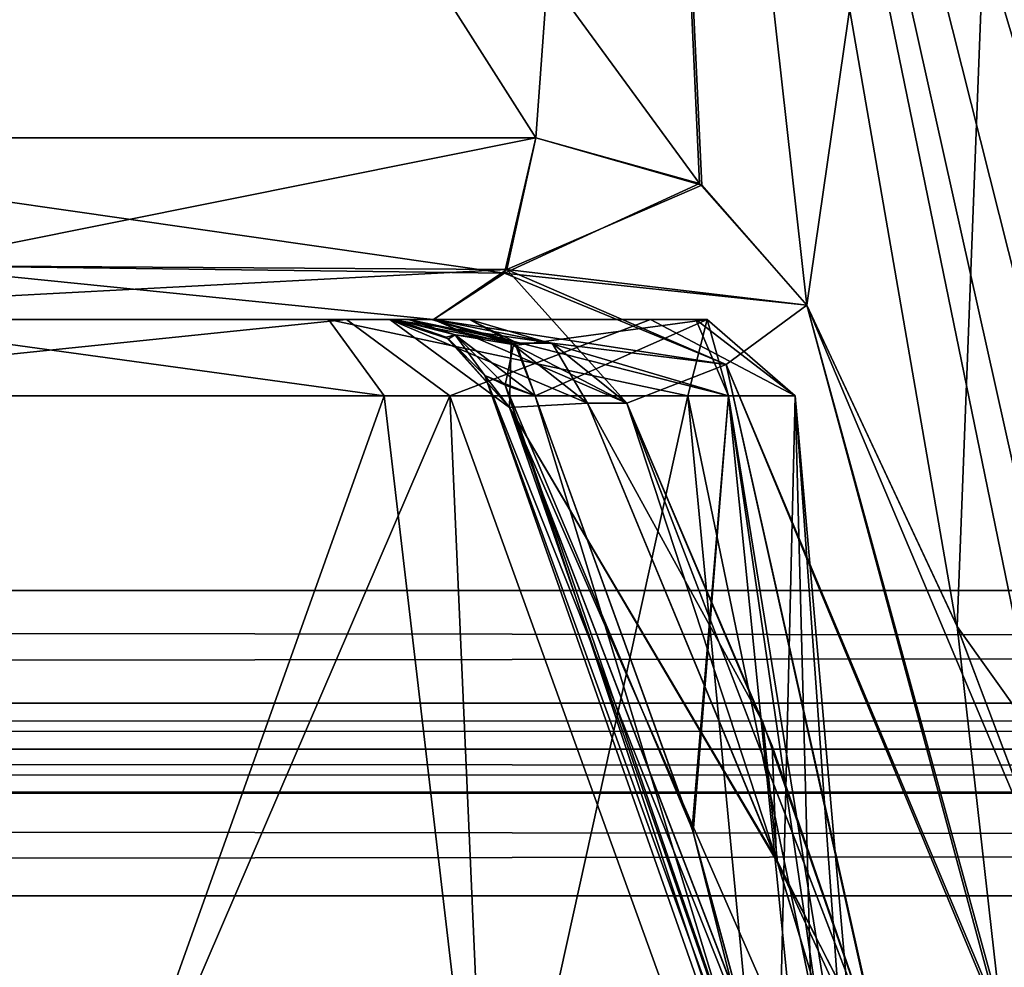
# Model space of a CAD drawing. Header units: inches. Extents: x -10 to 10, y -2.3 to 4.3.
# Tile 535 of 656: x -1.918 to -1.741, y -2.026 to -1.856. Entities that reach past the tile are written whole.
import ezdxf

# ---------------------------------------------------------------- set-up
doc = ezdxf.new("R2010")
doc.units = ezdxf.units.IN
doc.header["$LTSCALE"] = 65.185185
doc.header["$MEASUREMENT"] = 0
for name, color, linetype in [('100', 7, 'CONTINUOUS'), ('123', 7, 'CONTINUOUS'), ('12478', 7, 'CONTINUOUS'), ('12479', 7, 'CONTINUOUS'), ('12502', 7, 'CONTINUOUS'), ('12503', 7, 'CONTINUOUS'), ('28', 7, 'CONTINUOUS'), ('3832', 7, 'CONTINUOUS'), ('3914', 7, 'CONTINUOUS'), ('3915', 7, 'CONTINUOUS'), ('3918', 7, 'CONTINUOUS'), ('3919', 7, 'CONTINUOUS'), ('3920', 7, 'CONTINUOUS'), ('3921', 7, 'CONTINUOUS'), ('3922', 7, 'CONTINUOUS'), ('3923', 7, 'CONTINUOUS'), ('3924', 7, 'CONTINUOUS'), ('4267', 7, 'CONTINUOUS'), ('4273', 7, 'CONTINUOUS'), ('4274', 7, 'CONTINUOUS'), ('4275', 7, 'CONTINUOUS'), ('51', 7, 'CONTINUOUS'), ('5977', 7, 'CONTINUOUS'), ('5980', 7, 'CONTINUOUS'), ('5981', 7, 'CONTINUOUS'), ('5982', 7, 'CONTINUOUS'), ('5983', 7, 'CONTINUOUS'), ('5989', 7, 'CONTINUOUS'), ('6287', 7, 'CONTINUOUS'), ('6288', 7, 'CONTINUOUS'), ('6289', 7, 'CONTINUOUS'), ('6290', 7, 'CONTINUOUS'), ('6291', 7, 'CONTINUOUS'), ('6292', 7, 'CONTINUOUS'), ('6293', 7, 'CONTINUOUS'), ('8585', 7, 'CONTINUOUS'), ('8594', 7, 'CONTINUOUS')]:
    doc.layers.add(name, color=color, linetype=linetype)

msp = doc.modelspace()

# ---------------------------------------------------------------- linework, layer by layer
at = {"layer": '100', "linetype": 'CONTINUOUS'}
for points in [[(8.075, -1.95857, -4.05149), (8.075, -1.63343, -4.06853), (-8.075, -1.63343, -4.06853), (8.075, -1.95857, -4.05149)], [(8.075, -1.95857, -4.05149), (-8.075, -1.63343, -4.06853), (-8.075, -1.95857, -4.05149), (8.075, -1.95857, -4.05149)]]:
    msp.add_3dface(points, dxfattribs=at)
at = {"layer": '123', "linetype": 'CONTINUOUS'}
for points in [[(8.075, -1.97876, -4.04218), (8.075, -1.95857, -4.05149), (-8.075, -1.97876, -4.04218), (8.075, -1.97876, -4.04218)], [(8.075, -1.95857, -4.05149), (-8.075, -1.95857, -4.05149), (-8.075, -1.97876, -4.04218), (8.075, -1.95857, -4.05149)], [(8.075, -1.987, -4.02153), (8.075, -1.97876, -4.04218), (-8.075, -1.987, -4.02153), (8.075, -1.987, -4.02153)], [(-8.075, -1.987, -4.02153), (8.075, -1.97876, -4.04218), (-8.075, -1.97876, -4.04218), (-8.075, -1.987, -4.02153)]]:
    msp.add_3dface(points, dxfattribs=at)
at = {"layer": '12478', "linetype": 'CONTINUOUS'}
for points in [[(7.49489, -2.01331, 3.76638), (-7.49652, -2.08831, 3.77031), (-7.49489, -2.01331, 3.76638), (7.49489, -2.01331, 3.76638)], [(7.49489, -2.01331, 3.76638), (7.49652, -2.08831, 3.77031), (-7.49652, -2.08831, 3.77031), (7.49489, -2.01331, 3.76638)]]:
    msp.add_3dface(points, dxfattribs=at)
at = {"layer": '12479', "linetype": 'CONTINUOUS'}
for points in [[(-7.49488, -1.987, 3.79134), (7.49489, -1.99447, 3.77352), (-7.49489, -1.99512, 3.7729), (-7.49488, -1.987, 3.79134)], [(-7.49488, -1.987, 3.79134), (7.49488, -1.987, 3.79134), (7.49489, -1.99447, 3.77352), (-7.49488, -1.987, 3.79134)], [(7.49489, -1.99447, 3.77352), (7.49489, -2.01331, 3.76638), (-7.49489, -1.99512, 3.7729), (7.49489, -1.99447, 3.77352)], [(7.49489, -2.01331, 3.76638), (-7.49489, -2.01331, 3.76638), (-7.49489, -1.99512, 3.7729), (7.49489, -2.01331, 3.76638)]]:
    msp.add_3dface(points, dxfattribs=at)
at = {"layer": '12502', "linetype": 'CONTINUOUS'}
for points in [[(-7.49489, -2.01331, -3.76638), (-7.49652, -2.08831, -3.77031), (7.49652, -2.08831, -3.77031), (-7.49489, -2.01331, -3.76638)], [(-7.49489, -2.01331, -3.76638), (7.49652, -2.08831, -3.77031), (7.49489, -2.01331, -3.76638), (-7.49489, -2.01331, -3.76638)]]:
    msp.add_3dface(points, dxfattribs=at)
at = {"layer": '12503', "linetype": 'CONTINUOUS'}
for points in [[(7.49488, -1.987, -3.79134), (-7.49488, -1.987, -3.79134), (-7.49489, -1.99447, -3.77352), (7.49488, -1.987, -3.79134)], [(7.49488, -1.987, -3.79134), (-7.49489, -1.99447, -3.77352), (7.49489, -1.99512, -3.7729), (7.49488, -1.987, -3.79134)], [(-7.49489, -1.99447, -3.77352), (-7.49489, -2.01331, -3.76638), (7.49489, -1.99512, -3.7729), (-7.49489, -1.99447, -3.77352)], [(-7.49489, -2.01331, -3.76638), (7.49489, -2.01331, -3.76638), (7.49489, -1.99512, -3.7729), (-7.49489, -2.01331, -3.76638)]]:
    msp.add_3dface(points, dxfattribs=at)
at = {"layer": '28', "linetype": 'CONTINUOUS'}
for points in [[(8.075, -1.987, -4.02153), (-8.075, -1.987, -4.02153), (8.04453, -1.987, -3.97741), (8.075, -1.987, -4.02153)], [(8.04453, -1.987, -3.97741), (-8.075, -1.987, -4.02153), (7.97221, -1.987, -3.8272), (8.04453, -1.987, -3.97741)], [(7.97221, -1.987, -3.8272), (-8.075, -1.987, -4.02153), (7.49488, -1.987, -3.79134), (7.97221, -1.987, -3.8272)], [(7.49488, -1.987, -3.79134), (-8.075, -1.987, -4.02153), (-7.49488, -1.987, -3.79134), (7.49488, -1.987, -3.79134)], [(-8.075, -1.987, 4.02153), (8.075, -1.987, 4.02153), (-8.04453, -1.987, 3.97741), (-8.075, -1.987, 4.02153)], [(-8.04453, -1.987, 3.97741), (8.075, -1.987, 4.02153), (-7.97221, -1.987, 3.8272), (-8.04453, -1.987, 3.97741)], [(-7.97221, -1.987, 3.8272), (8.075, -1.987, 4.02153), (-7.49488, -1.987, 3.79134), (-7.97221, -1.987, 3.8272)], [(-7.49488, -1.987, 3.79134), (8.075, -1.987, 4.02153), (7.49488, -1.987, 3.79134), (-7.49488, -1.987, 3.79134)]]:
    msp.add_3dface(points, dxfattribs=at)
at = {"layer": '3832', "linetype": 'CONTINUOUS'}
for points in [[(-8.075, -1.95857, 4.05149), (-8.075, -1.63343, 4.06853), (8.075, -1.63343, 4.06853), (-8.075, -1.95857, 4.05149)], [(8.075, -1.95857, 4.05149), (-8.075, -1.95857, 4.05149), (8.075, -1.63343, 4.06853), (8.075, -1.95857, 4.05149)]]:
    msp.add_3dface(points, dxfattribs=at)
at = {"layer": '3914', "linetype": 'CONTINUOUS'}
for points in [[(-1.84073, -1.92369, -4.19851), (-1.99183, -1.92369, -4.13095), (-1.85929, -1.91, -4.20127), (-1.84073, -1.92369, -4.19851)], [(-1.85929, -1.91, -4.20127), (-1.99183, -1.92369, -4.13095), (-1.94714, -1.91, -4.15264), (-1.85929, -1.91, -4.20127)], [(-1.80474, -1.91, -4.28557), (-1.84073, -1.92369, -4.19851), (-1.85929, -1.91, -4.20127), (-1.80474, -1.91, -4.28557)], [(-1.7788, -1.92369, -4.352), (-1.84073, -1.92369, -4.19851), (-1.80474, -1.91, -4.28557), (-1.7788, -1.92369, -4.352)], [(-1.82922, -1.91394, -4.48489), (-1.79078, -1.92369, -4.42381), (-1.83722, -1.91, -4.47867), (-1.82922, -1.91394, -4.48489)], [(-1.83722, -1.91, -4.47867), (-1.79078, -1.92369, -4.42381), (-1.79661, -1.91, -4.38594), (-1.83722, -1.91, -4.47867)], [(-1.79661, -1.91, -4.38594), (-1.7788, -1.92369, -4.352), (-1.80474, -1.91, -4.28557), (-1.79661, -1.91, -4.38594)], [(-1.79078, -1.92369, -4.42381), (-1.7788, -1.92369, -4.352), (-1.79661, -1.91, -4.38594), (-1.79078, -1.92369, -4.42381)], [(-1.82543, -1.92369, -4.48784), (-1.79078, -1.92369, -4.42381), (-1.82922, -1.91394, -4.48489), (-1.82543, -1.92369, -4.48784)]]:
    msp.add_3dface(points, dxfattribs=at)
at = {"layer": '3915', "linetype": 'CONTINUOUS'}
for points in [[(-2, -2.08461, -4.11672), (-1.99183, -1.92369, -4.13095), (-1.90996, -2.08461, -4.13463), (-2, -2.08461, -4.11672)], [(-1.99183, -1.92369, -4.13095), (-1.84073, -1.92369, -4.19851), (-1.90996, -2.08461, -4.13463), (-1.99183, -1.92369, -4.13095)], [(-1.90996, -2.08461, -4.13463), (-1.84073, -1.92369, -4.19851), (-1.83363, -2.08461, -4.18563), (-1.90996, -2.08461, -4.13463)], [(-1.84073, -1.92369, -4.19851), (-1.7788, -1.92369, -4.352), (-1.78263, -2.08461, -4.26196), (-1.84073, -1.92369, -4.19851)], [(-1.83363, -2.08461, -4.18563), (-1.84073, -1.92369, -4.19851), (-1.78263, -2.08461, -4.26196), (-1.83363, -2.08461, -4.18563)], [(-1.79078, -1.92369, -4.42381), (-1.82543, -1.92369, -4.48784), (-1.79727, -2.00129, -4.4563), (-1.79078, -1.92369, -4.42381)], [(-1.77456, -2.08461, -4.41931), (-1.79078, -1.92369, -4.42381), (-1.79727, -2.00129, -4.4563), (-1.77456, -2.08461, -4.41931)], [(-1.7788, -1.92369, -4.352), (-1.79078, -1.92369, -4.42381), (-1.76472, -2.08461, -4.352), (-1.7788, -1.92369, -4.352)], [(-1.76472, -2.08461, -4.352), (-1.79078, -1.92369, -4.42381), (-1.76719, -2.08461, -4.38601), (-1.76472, -2.08461, -4.352)], [(-1.76719, -2.08461, -4.38601), (-1.79078, -1.92369, -4.42381), (-1.77456, -2.08461, -4.41931), (-1.76719, -2.08461, -4.38601)], [(-1.78263, -2.08461, -4.26196), (-1.7788, -1.92369, -4.352), (-1.76472, -2.08461, -4.352), (-1.78263, -2.08461, -4.26196)]]:
    msp.add_3dface(points, dxfattribs=at)
at = {"layer": '3918', "linetype": 'CONTINUOUS'}
for points in [[(-1.77132, -2.09388, -4.43851), (-1.77487, -2.08976, -4.42898), (-1.83444, -1.92, -4.50418), (-1.77132, -2.09388, -4.43851)], [(-1.77132, -2.09388, -4.43851), (-1.83444, -1.92, -4.50418), (-1.83003, -1.92578, -4.52211), (-1.77132, -2.09388, -4.43851)], [(-1.83444, -1.92, -4.50418), (-1.77487, -2.08976, -4.42898), (-1.83079, -1.92175, -4.49579), (-1.83444, -1.92, -4.50418)], [(-1.79727, -2.00129, -4.4563), (-1.82543, -1.92369, -4.48784), (-1.83079, -1.92175, -4.49579), (-1.79727, -2.00129, -4.4563)], [(-1.77456, -2.08461, -4.41931), (-1.79727, -2.00129, -4.4563), (-1.83079, -1.92175, -4.49579), (-1.77456, -2.08461, -4.41931)], [(-1.77487, -2.08976, -4.42898), (-1.77456, -2.08461, -4.41931), (-1.83079, -1.92175, -4.49579), (-1.77487, -2.08976, -4.42898)], [(-1.81605, -1.925, -4.53546), (-1.78198, -2.00733, -4.49741), (-1.83003, -1.92578, -4.52211), (-1.81605, -1.925, -4.53546)], [(-1.75496, -2.097, -4.45221), (-1.76438, -2.0964, -4.44662), (-1.83003, -1.92578, -4.52211), (-1.75496, -2.097, -4.45221)], [(-1.78198, -2.00733, -4.49741), (-1.75496, -2.097, -4.45221), (-1.83003, -1.92578, -4.52211), (-1.78198, -2.00733, -4.49741)], [(-1.76438, -2.0964, -4.44662), (-1.77132, -2.09388, -4.43851), (-1.83003, -1.92578, -4.52211), (-1.76438, -2.0964, -4.44662)]]:
    msp.add_3dface(points, dxfattribs=at)
at = {"layer": '3919', "linetype": 'CONTINUOUS'}
for points in [[(-1.83975, -1.91275, -4.50283), (-1.82922, -1.91394, -4.48489), (-1.84815, -1.91, -4.50071), (-1.83975, -1.91275, -4.50283)], [(-1.84815, -1.91, -4.50071), (-1.82922, -1.91394, -4.48489), (-1.84403, -1.91, -4.48955), (-1.84815, -1.91, -4.50071)], [(-1.82922, -1.91394, -4.48489), (-1.83722, -1.91, -4.47867), (-1.84403, -1.91, -4.48955), (-1.82922, -1.91394, -4.48489)], [(-1.83079, -1.92175, -4.49579), (-1.82922, -1.91394, -4.48489), (-1.83975, -1.91275, -4.50283), (-1.83079, -1.92175, -4.49579)], [(-1.83444, -1.92, -4.50418), (-1.83079, -1.92175, -4.49579), (-1.83975, -1.91275, -4.50283), (-1.83444, -1.92, -4.50418)], [(-1.82543, -1.92369, -4.48784), (-1.82922, -1.91394, -4.48489), (-1.83079, -1.92175, -4.49579), (-1.82543, -1.92369, -4.48784)]]:
    msp.add_3dface(points, dxfattribs=at)
at = {"layer": '3920', "linetype": 'CONTINUOUS'}
for points in [[(-1.85152, -1.91, -4.55), (-1.84138, -1.91313, -4.52617), (-1.85051, -1.91, -4.52356), (-1.85152, -1.91, -4.55)], [(-1.83975, -1.91275, -4.50283), (-1.84815, -1.91, -4.50071), (-1.85051, -1.91, -4.52356), (-1.83975, -1.91275, -4.50283)], [(-1.84138, -1.91313, -4.52617), (-1.83975, -1.91275, -4.50283), (-1.85051, -1.91, -4.52356), (-1.84138, -1.91313, -4.52617)], [(-1.83444, -1.92, -4.50418), (-1.83975, -1.91275, -4.50283), (-1.84138, -1.91313, -4.52617), (-1.83444, -1.92, -4.50418)]]:
    msp.add_3dface(points, dxfattribs=at)
at = {"layer": '3921', "linetype": 'CONTINUOUS'}
for points in [[(-2.16278, -1.91, -4.47867), (-1.79661, -1.91, -4.38594), (-2.20539, -1.91, -4.33351), (-2.16278, -1.91, -4.47867)], [(-1.79661, -1.91, -4.38594), (-1.80474, -1.91, -4.28557), (-2.20539, -1.91, -4.33351), (-1.79661, -1.91, -4.38594)], [(-1.80474, -1.91, -4.28557), (-1.85929, -1.91, -4.20127), (-2.20539, -1.91, -4.33351), (-1.80474, -1.91, -4.28557)], [(-1.85929, -1.91, -4.20127), (-2.13754, -1.91, -4.1983), (-2.20539, -1.91, -4.33351), (-1.85929, -1.91, -4.20127)], [(-2.16278, -1.91, -4.47867), (-2.15599, -1.91, -4.48951), (-1.83722, -1.91, -4.47867), (-2.16278, -1.91, -4.47867)], [(-2.16278, -1.91, -4.47867), (-1.83722, -1.91, -4.47867), (-1.79661, -1.91, -4.38594), (-2.16278, -1.91, -4.47867)], [(-1.84365, -1.91, -4.55292), (-1.85152, -1.91, -4.55), (-2.15633, -1.91, -4.55292), (-1.84365, -1.91, -4.55292)], [(-2.15633, -1.91, -4.55292), (-1.85152, -1.91, -4.55), (-2.14848, -1.91, -4.55001), (-2.15633, -1.91, -4.55292)], [(-2.00003, -1.91, -4.60659), (-1.84365, -1.91, -4.55292), (-2.15633, -1.91, -4.55292), (-2.00003, -1.91, -4.60659)], [(-2.15599, -1.91, -4.48951), (-2.15185, -1.91, -4.50071), (-1.84403, -1.91, -4.48955), (-2.15599, -1.91, -4.48951)], [(-1.83722, -1.91, -4.47867), (-2.15599, -1.91, -4.48951), (-1.84403, -1.91, -4.48955), (-1.83722, -1.91, -4.47867)], [(-2.15185, -1.91, -4.50071), (-1.84815, -1.91, -4.50071), (-1.84403, -1.91, -4.48955), (-2.15185, -1.91, -4.50071)], [(-1.84815, -1.91, -4.50071), (-2.15185, -1.91, -4.50071), (-2.14949, -1.91, -4.52397), (-1.84815, -1.91, -4.50071)], [(-1.85051, -1.91, -4.52356), (-1.84815, -1.91, -4.50071), (-2.14949, -1.91, -4.52397), (-1.85051, -1.91, -4.52356)], [(-1.85152, -1.91, -4.55), (-1.85051, -1.91, -4.52356), (-2.14949, -1.91, -4.52397), (-1.85152, -1.91, -4.55)], [(-2.14848, -1.91, -4.55001), (-1.85152, -1.91, -4.55), (-2.14949, -1.91, -4.52397), (-2.14848, -1.91, -4.55001)], [(-1.85929, -1.91, -4.20127), (-1.94714, -1.91, -4.15264), (-2.13754, -1.91, -4.1983), (-1.85929, -1.91, -4.20127)]]:
    msp.add_3dface(points, dxfattribs=at)
at = {"layer": '3922', "linetype": 'CONTINUOUS'}
for points in [[(-1.85152, -1.91, -4.55), (-1.84365, -1.91, -4.55292), (-1.82236, -1.91422, -4.54446), (-1.85152, -1.91, -4.55)], [(-1.82971, -1.9142, -4.54178), (-1.85152, -1.91, -4.55), (-1.82236, -1.91422, -4.54446), (-1.82971, -1.9142, -4.54178)], [(-1.81605, -1.925, -4.53546), (-1.82971, -1.9142, -4.54178), (-1.80902, -1.925, -4.53807), (-1.81605, -1.925, -4.53546)], [(-1.80902, -1.925, -4.53807), (-1.82971, -1.9142, -4.54178), (-1.82236, -1.91422, -4.54446), (-1.80902, -1.925, -4.53807)]]:
    msp.add_3dface(points, dxfattribs=at)
at = {"layer": '3923', "linetype": 'CONTINUOUS'}
for points in [[(-1.83003, -1.92578, -4.52211), (-1.84138, -1.91313, -4.52617), (-1.85152, -1.91, -4.55), (-1.83003, -1.92578, -4.52211)], [(-1.83003, -1.92578, -4.52211), (-1.85152, -1.91, -4.55), (-1.82971, -1.9142, -4.54178), (-1.83003, -1.92578, -4.52211)], [(-1.83003, -1.92578, -4.52211), (-1.83444, -1.92, -4.50418), (-1.84138, -1.91313, -4.52617), (-1.83003, -1.92578, -4.52211)], [(-1.81605, -1.925, -4.53546), (-1.83003, -1.92578, -4.52211), (-1.82971, -1.9142, -4.54178), (-1.81605, -1.925, -4.53546)]]:
    msp.add_3dface(points, dxfattribs=at)
at = {"layer": '3924', "linetype": 'CONTINUOUS'}
for points in [[(-1.78198, -2.00733, -4.49741), (-1.81605, -1.925, -4.53546), (-1.78461, -1.98214, -4.51194), (-1.78198, -2.00733, -4.49741)], [(-1.81605, -1.925, -4.53546), (-1.80902, -1.925, -4.53807), (-1.78461, -1.98214, -4.51194), (-1.81605, -1.925, -4.53546)], [(-1.76306, -2.04405, -4.48182), (-1.78198, -2.00733, -4.49741), (-1.78461, -1.98214, -4.51194), (-1.76306, -2.04405, -4.48182)], [(-1.75496, -2.097, -4.45221), (-1.78198, -2.00733, -4.49741), (-1.75204, -2.07212, -4.46862), (-1.75496, -2.097, -4.45221)], [(-1.75204, -2.07212, -4.46862), (-1.78198, -2.00733, -4.49741), (-1.76306, -2.04405, -4.48182), (-1.75204, -2.07212, -4.46862)]]:
    msp.add_3dface(points, dxfattribs=at)
at = {"layer": '4267', "linetype": 'CONTINUOUS'}
for points in [[(-2.00003, -1.87739, -4.63647), (-1.98132, -1.63239, -4.61437), (-1.8253, -1.87739, -4.57651), (-2.00003, -1.87739, -4.63647)], [(-1.98132, -1.63239, -4.61437), (-1.80751, -1.63239, -4.53127), (-1.8253, -1.87739, -4.57651), (-1.98132, -1.63239, -4.61437)], [(-1.8253, -1.87739, -4.57651), (-1.80751, -1.63239, -4.53127), (-1.79556, -1.88587, -4.55087), (-1.8253, -1.87739, -4.57651)], [(-1.80751, -1.63239, -4.53127), (-1.73696, -1.63239, -4.352), (-1.77674, -1.90739, -4.5325), (-1.80751, -1.63239, -4.53127)], [(-1.79556, -1.88587, -4.55087), (-1.80751, -1.63239, -4.53127), (-1.77674, -1.90739, -4.5325), (-1.79556, -1.88587, -4.55087)], [(-1.77674, -1.90739, -4.5325), (-1.73696, -1.63239, -4.352), (-1.74978, -1.96499, -4.50279), (-1.77674, -1.90739, -4.5325)], [(-1.74978, -1.96499, -4.50279), (-1.73696, -1.63239, -4.352), (-1.72599, -1.99838, -4.46144), (-1.74978, -1.96499, -4.50279)], [(-1.7267, -2.02619, -4.46952), (-1.74978, -1.96499, -4.50279), (-1.72599, -1.99838, -4.46144), (-1.7267, -2.02619, -4.46952)]]:
    msp.add_3dface(points, dxfattribs=at)
at = {"layer": '4273', "linetype": 'CONTINUOUS'}
for points in [[(-2.00003, -1.87739, -4.63647), (-1.8253, -1.87739, -4.57651), (-1.9395, -1.90027, -4.62201), (-2.00003, -1.87739, -4.63647)], [(-1.9395, -1.90027, -4.62201), (-1.8253, -1.87739, -4.57651), (-1.8305, -1.901, -4.56983), (-1.9395, -1.90027, -4.62201)], [(-2.00003, -1.91, -4.60659), (-1.9395, -1.90027, -4.62201), (-1.8305, -1.901, -4.56983), (-2.00003, -1.91, -4.60659)], [(-1.84365, -1.91, -4.55292), (-2.00003, -1.91, -4.60659), (-1.8305, -1.901, -4.56983), (-1.84365, -1.91, -4.55292)]]:
    msp.add_3dface(points, dxfattribs=at)
at = {"layer": '4274', "linetype": 'CONTINUOUS'}
for points in [[(-1.8253, -1.87739, -4.57651), (-1.79556, -1.88587, -4.55087), (-1.8305, -1.901, -4.56983), (-1.8253, -1.87739, -4.57651)], [(-1.79556, -1.88587, -4.55087), (-1.77674, -1.90739, -4.5325), (-1.8305, -1.901, -4.56983), (-1.79556, -1.88587, -4.55087)], [(-1.80902, -1.925, -4.53807), (-1.84365, -1.91, -4.55292), (-1.8305, -1.901, -4.56983), (-1.80902, -1.925, -4.53807)], [(-1.80902, -1.925, -4.53807), (-1.8305, -1.901, -4.56983), (-1.79118, -1.91803, -4.54125), (-1.80902, -1.925, -4.53807)], [(-1.8305, -1.901, -4.56983), (-1.77674, -1.90739, -4.5325), (-1.79118, -1.91803, -4.54125), (-1.8305, -1.901, -4.56983)], [(-1.84365, -1.91, -4.55292), (-1.80902, -1.925, -4.53807), (-1.82236, -1.91422, -4.54446), (-1.84365, -1.91, -4.55292)]]:
    msp.add_3dface(points, dxfattribs=at)
at = {"layer": '4275', "linetype": 'CONTINUOUS'}
for points in [[(-1.79118, -1.91803, -4.54125), (-1.77674, -1.90739, -4.5325), (-1.74158, -2.03748, -4.48342), (-1.79118, -1.91803, -4.54125)], [(-1.77674, -1.90739, -4.5325), (-1.74978, -1.96499, -4.50279), (-1.74158, -2.03748, -4.48342), (-1.77674, -1.90739, -4.5325)], [(-1.76306, -2.04405, -4.48182), (-1.80902, -1.925, -4.53807), (-1.79118, -1.91803, -4.54125), (-1.76306, -2.04405, -4.48182)], [(-1.76306, -2.04405, -4.48182), (-1.79118, -1.91803, -4.54125), (-1.74158, -2.03748, -4.48342), (-1.76306, -2.04405, -4.48182)], [(-1.80902, -1.925, -4.53807), (-1.76306, -2.04405, -4.48182), (-1.78461, -1.98214, -4.51194), (-1.80902, -1.925, -4.53807)], [(-1.74978, -1.96499, -4.50279), (-1.7267, -2.02619, -4.46952), (-1.74158, -2.03748, -4.48342), (-1.74978, -1.96499, -4.50279)]]:
    msp.add_3dface(points, dxfattribs=at)
at = {"layer": '51', "linetype": 'CONTINUOUS'}
for points in [[(-8.075, -1.97876, 4.04218), (-8.075, -1.95857, 4.05149), (8.075, -1.97876, 4.04218), (-8.075, -1.97876, 4.04218)], [(8.075, -1.97876, 4.04218), (-8.075, -1.95857, 4.05149), (8.075, -1.95857, 4.05149), (8.075, -1.97876, 4.04218)], [(8.075, -1.987, 4.02153), (-8.075, -1.987, 4.02153), (-8.075, -1.97876, 4.04218), (8.075, -1.987, 4.02153)], [(8.075, -1.987, 4.02153), (-8.075, -1.97876, 4.04218), (8.075, -1.97876, 4.04218), (8.075, -1.987, 4.02153)]]:
    msp.add_3dface(points, dxfattribs=at)
at = {"layer": '5977', "linetype": 'CONTINUOUS'}
for points in [[(-1.81605, -1.925, 4.53546), (-1.78218, -2.00678, 4.49767), (-1.80902, -1.925, 4.53807), (-1.81605, -1.925, 4.53546)], [(-1.80902, -1.925, 4.53807), (-1.78218, -2.00678, 4.49767), (-1.78294, -1.98639, 4.50994), (-1.80902, -1.925, 4.53807)], [(-1.78218, -2.00678, 4.49767), (-1.76273, -2.04501, 4.48135), (-1.78294, -1.98639, 4.50994), (-1.78218, -2.00678, 4.49767)], [(-1.75496, -2.097, 4.45221), (-1.76273, -2.04501, 4.48135), (-1.78218, -2.00678, 4.49767), (-1.75496, -2.097, 4.45221)]]:
    msp.add_3dface(points, dxfattribs=at)
at = {"layer": '5980', "linetype": 'CONTINUOUS'}
for points in [[(-1.77487, -2.08976, 4.42898), (-1.77132, -2.09388, 4.43851), (-1.83444, -1.92, 4.50418), (-1.77487, -2.08976, 4.42898)], [(-1.83084, -1.92173, 4.49588), (-1.77487, -2.08976, 4.42898), (-1.83444, -1.92, 4.50418), (-1.83084, -1.92173, 4.49588)], [(-1.77132, -2.09388, 4.43851), (-1.76435, -2.09641, 4.44664), (-1.83444, -1.92, 4.50418), (-1.77132, -2.09388, 4.43851)], [(-1.83444, -1.92, 4.50418), (-1.76435, -2.09641, 4.44664), (-1.83004, -1.92578, 4.52209), (-1.83444, -1.92, 4.50418)], [(-1.82543, -1.92369, 4.48784), (-1.77487, -2.08976, 4.42898), (-1.83084, -1.92173, 4.49588), (-1.82543, -1.92369, 4.48784)], [(-1.77487, -2.08976, 4.42898), (-1.82543, -1.92369, 4.48784), (-1.79708, -2.00188, 4.45605), (-1.77487, -2.08976, 4.42898)], [(-1.78218, -2.00678, 4.49767), (-1.81605, -1.925, 4.53546), (-1.83004, -1.92578, 4.52209), (-1.78218, -2.00678, 4.49767)], [(-1.75496, -2.097, 4.45221), (-1.78218, -2.00678, 4.49767), (-1.83004, -1.92578, 4.52209), (-1.75496, -2.097, 4.45221)], [(-1.76435, -2.09641, 4.44664), (-1.75496, -2.097, 4.45221), (-1.83004, -1.92578, 4.52209), (-1.76435, -2.09641, 4.44664)], [(-1.77456, -2.08461, 4.41931), (-1.77487, -2.08976, 4.42898), (-1.79708, -2.00188, 4.45605), (-1.77456, -2.08461, 4.41931)]]:
    msp.add_3dface(points, dxfattribs=at)
at = {"layer": '5981', "linetype": 'CONTINUOUS'}
for points in [[(-1.84401, -1.91, 4.48951), (-1.82871, -1.91457, 4.48529), (-1.84815, -1.91, 4.50071), (-1.84401, -1.91, 4.48951)], [(-1.84815, -1.91, 4.50071), (-1.82871, -1.91457, 4.48529), (-1.83975, -1.91275, 4.50283), (-1.84815, -1.91, 4.50071)], [(-1.83722, -1.91, 4.47867), (-1.82871, -1.91457, 4.48529), (-1.84401, -1.91, 4.48951), (-1.83722, -1.91, 4.47867)], [(-1.82543, -1.92369, 4.48784), (-1.83444, -1.92, 4.50418), (-1.83975, -1.91275, 4.50283), (-1.82543, -1.92369, 4.48784)], [(-1.82871, -1.91457, 4.48529), (-1.82543, -1.92369, 4.48784), (-1.83975, -1.91275, 4.50283), (-1.82871, -1.91457, 4.48529)], [(-1.82543, -1.92369, 4.48784), (-1.83084, -1.92173, 4.49588), (-1.83444, -1.92, 4.50418), (-1.82543, -1.92369, 4.48784)]]:
    msp.add_3dface(points, dxfattribs=at)
at = {"layer": '5982', "linetype": 'CONTINUOUS'}
for points in [[(-2.00817, -1.92369, 4.13095), (-1.85249, -1.92369, 4.18717), (-1.95218, -1.91, 4.15142), (-2.00817, -1.92369, 4.13095)], [(-1.95218, -1.91, 4.15142), (-1.85249, -1.92369, 4.18717), (-1.86246, -1.91, 4.1983), (-1.95218, -1.91, 4.15142)], [(-1.85249, -1.92369, 4.18717), (-1.79806, -1.92369, 4.26172), (-1.86246, -1.91, 4.1983), (-1.85249, -1.92369, 4.18717)], [(-1.86246, -1.91, 4.1983), (-1.79806, -1.92369, 4.26172), (-1.79461, -1.91, 4.33351), (-1.86246, -1.91, 4.1983)], [(-1.82871, -1.91457, 4.48529), (-1.83722, -1.91, 4.47867), (-1.79461, -1.91, 4.33351), (-1.82871, -1.91457, 4.48529)], [(-1.82543, -1.92369, 4.48784), (-1.82871, -1.91457, 4.48529), (-1.79461, -1.91, 4.33351), (-1.82543, -1.92369, 4.48784)], [(-1.79078, -1.92369, 4.42381), (-1.82543, -1.92369, 4.48784), (-1.79461, -1.91, 4.33351), (-1.79078, -1.92369, 4.42381)], [(-1.79806, -1.92369, 4.26172), (-1.7788, -1.92369, 4.352), (-1.79461, -1.91, 4.33351), (-1.79806, -1.92369, 4.26172)], [(-1.7788, -1.92369, 4.352), (-1.79078, -1.92369, 4.42381), (-1.79461, -1.91, 4.33351), (-1.7788, -1.92369, 4.352)]]:
    msp.add_3dface(points, dxfattribs=at)
at = {"layer": '5983', "linetype": 'CONTINUOUS'}
for points in [[(-1.85249, -1.92369, 4.18717), (-2.00817, -1.92369, 4.13095), (-1.90996, -2.08461, 4.13463), (-1.85249, -1.92369, 4.18717)], [(-1.90996, -2.08461, 4.13463), (-2.00817, -1.92369, 4.13095), (-2, -2.08461, 4.11672), (-1.90996, -2.08461, 4.13463)], [(-1.83363, -2.08461, 4.18563), (-1.85249, -1.92369, 4.18717), (-1.90996, -2.08461, 4.13463), (-1.83363, -2.08461, 4.18563)], [(-1.79806, -1.92369, 4.26172), (-1.85249, -1.92369, 4.18717), (-1.83363, -2.08461, 4.18563), (-1.79806, -1.92369, 4.26172)], [(-1.78263, -2.08461, 4.26196), (-1.79806, -1.92369, 4.26172), (-1.83363, -2.08461, 4.18563), (-1.78263, -2.08461, 4.26196)], [(-1.79708, -2.00188, 4.45605), (-1.82543, -1.92369, 4.48784), (-1.79078, -1.92369, 4.42381), (-1.79708, -2.00188, 4.45605)], [(-1.7788, -1.92369, 4.352), (-1.79806, -1.92369, 4.26172), (-1.76472, -2.08461, 4.352), (-1.7788, -1.92369, 4.352)], [(-1.76472, -2.08461, 4.352), (-1.79806, -1.92369, 4.26172), (-1.78263, -2.08461, 4.26196), (-1.76472, -2.08461, 4.352)], [(-1.77456, -2.08461, 4.41931), (-1.79708, -2.00188, 4.45605), (-1.79078, -1.92369, 4.42381), (-1.77456, -2.08461, 4.41931)], [(-1.77456, -2.08461, 4.41931), (-1.79078, -1.92369, 4.42381), (-1.7788, -1.92369, 4.352), (-1.77456, -2.08461, 4.41931)], [(-1.77456, -2.08461, 4.41931), (-1.7788, -1.92369, 4.352), (-1.76719, -2.08461, 4.38601), (-1.77456, -2.08461, 4.41931)], [(-1.76719, -2.08461, 4.38601), (-1.7788, -1.92369, 4.352), (-1.76472, -2.08461, 4.352), (-1.76719, -2.08461, 4.38601)]]:
    msp.add_3dface(points, dxfattribs=at)
at = {"layer": '5989', "linetype": 'CONTINUOUS'}
for points in [[(-1.83722, -1.91, 4.47867), (-2.16278, -1.91, 4.47867), (-2.20339, -1.91, 4.38594), (-1.83722, -1.91, 4.47867)], [(-1.83722, -1.91, 4.47867), (-2.20339, -1.91, 4.38594), (-1.79461, -1.91, 4.33351), (-1.83722, -1.91, 4.47867)], [(-2.20339, -1.91, 4.38594), (-2.19526, -1.91, 4.28557), (-1.79461, -1.91, 4.33351), (-2.20339, -1.91, 4.38594)], [(-2.19526, -1.91, 4.28557), (-2.14071, -1.91, 4.20127), (-1.79461, -1.91, 4.33351), (-2.19526, -1.91, 4.28557)], [(-1.83722, -1.91, 4.47867), (-1.84401, -1.91, 4.48951), (-2.16278, -1.91, 4.47867), (-1.83722, -1.91, 4.47867)], [(-2.16278, -1.91, 4.47867), (-1.84401, -1.91, 4.48951), (-2.15597, -1.91, 4.48955), (-2.16278, -1.91, 4.47867)], [(-2.15635, -1.91, 4.55292), (-2.14848, -1.91, 4.55), (-1.84367, -1.91, 4.55292), (-2.15635, -1.91, 4.55292)], [(-1.99997, -1.91, 4.60659), (-2.15635, -1.91, 4.55292), (-1.84367, -1.91, 4.55292), (-1.99997, -1.91, 4.60659)], [(-1.84401, -1.91, 4.48951), (-1.84815, -1.91, 4.50071), (-2.15597, -1.91, 4.48955), (-1.84401, -1.91, 4.48951)], [(-1.84815, -1.91, 4.50071), (-2.15185, -1.91, 4.50071), (-2.15597, -1.91, 4.48955), (-1.84815, -1.91, 4.50071)], [(-2.15185, -1.91, 4.50071), (-1.84815, -1.91, 4.50071), (-1.85051, -1.91, 4.52397), (-2.15185, -1.91, 4.50071)], [(-2.14949, -1.91, 4.52356), (-2.15185, -1.91, 4.50071), (-1.85051, -1.91, 4.52397), (-2.14949, -1.91, 4.52356)], [(-2.14848, -1.91, 4.55), (-2.14949, -1.91, 4.52356), (-1.85051, -1.91, 4.52397), (-2.14848, -1.91, 4.55)], [(-1.84367, -1.91, 4.55292), (-2.14848, -1.91, 4.55), (-1.85152, -1.91, 4.55001), (-1.84367, -1.91, 4.55292)], [(-1.85152, -1.91, 4.55001), (-2.14848, -1.91, 4.55), (-1.85051, -1.91, 4.52397), (-1.85152, -1.91, 4.55001)], [(-2.14071, -1.91, 4.20127), (-2.05286, -1.91, 4.15264), (-1.86246, -1.91, 4.1983), (-2.14071, -1.91, 4.20127)], [(-2.14071, -1.91, 4.20127), (-1.86246, -1.91, 4.1983), (-1.79461, -1.91, 4.33351), (-2.14071, -1.91, 4.20127)], [(-2.05286, -1.91, 4.15264), (-1.95218, -1.91, 4.15142), (-1.86246, -1.91, 4.1983), (-2.05286, -1.91, 4.15264)]]:
    msp.add_3dface(points, dxfattribs=at)
at = {"layer": '6287', "linetype": 'CONTINUOUS'}
for points in [[(-1.8253, -1.87739, 4.57651), (-1.98132, -1.63239, 4.61437), (-1.99997, -1.87739, 4.63647), (-1.8253, -1.87739, 4.57651)], [(-1.80751, -1.63239, 4.53127), (-1.98132, -1.63239, 4.61437), (-1.79598, -1.88559, 4.55127), (-1.80751, -1.63239, 4.53127)], [(-1.79598, -1.88559, 4.55127), (-1.98132, -1.63239, 4.61437), (-1.8253, -1.87739, 4.57651), (-1.79598, -1.88559, 4.55127)], [(-1.73696, -1.63239, 4.352), (-1.80751, -1.63239, 4.53127), (-1.71155, -1.92287, 4.352), (-1.73696, -1.63239, 4.352)], [(-1.72671, -2.02604, 4.46951), (-1.80751, -1.63239, 4.53127), (-1.74995, -1.9646, 4.50299), (-1.72671, -2.02604, 4.46951)], [(-1.80751, -1.63239, 4.53127), (-1.72671, -2.02604, 4.46951), (-1.72592, -1.99792, 4.46116), (-1.80751, -1.63239, 4.53127)], [(-1.74995, -1.9646, 4.50299), (-1.80751, -1.63239, 4.53127), (-1.77674, -1.90739, 4.5325), (-1.74995, -1.9646, 4.50299)], [(-1.77674, -1.90739, 4.5325), (-1.80751, -1.63239, 4.53127), (-1.79598, -1.88559, 4.55127), (-1.77674, -1.90739, 4.5325)], [(-1.71155, -1.92287, 4.352), (-1.80751, -1.63239, 4.53127), (-1.71258, -1.95084, 4.39685), (-1.71155, -1.92287, 4.352)], [(-1.71258, -1.95084, 4.39685), (-1.80751, -1.63239, 4.53127), (-1.7205, -1.97737, 4.44065), (-1.71258, -1.95084, 4.39685)], [(-1.7205, -1.97737, 4.44065), (-1.80751, -1.63239, 4.53127), (-1.72592, -1.99792, 4.46116), (-1.7205, -1.97737, 4.44065)]]:
    msp.add_3dface(points, dxfattribs=at)
at = {"layer": '6288', "linetype": 'CONTINUOUS'}
for points in [[(-1.74104, -2.03755, 4.48313), (-1.77674, -1.90739, 4.5325), (-1.79118, -1.91803, 4.54125), (-1.74104, -2.03755, 4.48313)], [(-1.74104, -2.03755, 4.48313), (-1.72671, -2.02604, 4.46951), (-1.77674, -1.90739, 4.5325), (-1.74104, -2.03755, 4.48313)], [(-1.72671, -2.02604, 4.46951), (-1.74995, -1.9646, 4.50299), (-1.77674, -1.90739, 4.5325), (-1.72671, -2.02604, 4.46951)], [(-1.80902, -1.925, 4.53807), (-1.76273, -2.04501, 4.48135), (-1.79118, -1.91803, 4.54125), (-1.80902, -1.925, 4.53807)], [(-1.76273, -2.04501, 4.48135), (-1.74104, -2.03755, 4.48313), (-1.79118, -1.91803, 4.54125), (-1.76273, -2.04501, 4.48135)], [(-1.76273, -2.04501, 4.48135), (-1.80902, -1.925, 4.53807), (-1.78294, -1.98639, 4.50994), (-1.76273, -2.04501, 4.48135)]]:
    msp.add_3dface(points, dxfattribs=at)
at = {"layer": '6289', "linetype": 'CONTINUOUS'}
for points in [[(-1.79598, -1.88559, 4.55127), (-1.8253, -1.87739, 4.57651), (-1.83091, -1.90166, 4.5693), (-1.79598, -1.88559, 4.55127)], [(-1.77674, -1.90739, 4.5325), (-1.79598, -1.88559, 4.55127), (-1.83091, -1.90166, 4.5693), (-1.77674, -1.90739, 4.5325)], [(-1.84367, -1.91, 4.55292), (-1.79118, -1.91803, 4.54125), (-1.83091, -1.90166, 4.5693), (-1.84367, -1.91, 4.55292)], [(-1.79118, -1.91803, 4.54125), (-1.77674, -1.90739, 4.5325), (-1.83091, -1.90166, 4.5693), (-1.79118, -1.91803, 4.54125)], [(-1.79118, -1.91803, 4.54125), (-1.84367, -1.91, 4.55292), (-1.82236, -1.91422, 4.54446), (-1.79118, -1.91803, 4.54125)], [(-1.80902, -1.925, 4.53807), (-1.79118, -1.91803, 4.54125), (-1.82236, -1.91422, 4.54446), (-1.80902, -1.925, 4.53807)]]:
    msp.add_3dface(points, dxfattribs=at)
at = {"layer": '6290', "linetype": 'CONTINUOUS'}
for points in [[(-1.84367, -1.91, 4.55292), (-1.85152, -1.91, 4.55001), (-1.82971, -1.9142, 4.54177), (-1.84367, -1.91, 4.55292)], [(-1.82236, -1.91422, 4.54446), (-1.84367, -1.91, 4.55292), (-1.82971, -1.9142, 4.54177), (-1.82236, -1.91422, 4.54446)], [(-1.81605, -1.925, 4.53546), (-1.82236, -1.91422, 4.54446), (-1.82971, -1.9142, 4.54177), (-1.81605, -1.925, 4.53546)], [(-1.81605, -1.925, 4.53546), (-1.80902, -1.925, 4.53807), (-1.82236, -1.91422, 4.54446), (-1.81605, -1.925, 4.53546)]]:
    msp.add_3dface(points, dxfattribs=at)
at = {"layer": '6291', "linetype": 'CONTINUOUS'}
for points in [[(-1.83004, -1.92578, 4.52209), (-1.81605, -1.925, 4.53546), (-1.85152, -1.91, 4.55001), (-1.83004, -1.92578, 4.52209)], [(-1.85152, -1.91, 4.55001), (-1.81605, -1.925, 4.53546), (-1.82971, -1.9142, 4.54177), (-1.85152, -1.91, 4.55001)], [(-1.83004, -1.92578, 4.52209), (-1.85152, -1.91, 4.55001), (-1.84096, -1.91346, 4.52481), (-1.83004, -1.92578, 4.52209)], [(-1.83444, -1.92, 4.50418), (-1.83004, -1.92578, 4.52209), (-1.84096, -1.91346, 4.52481), (-1.83444, -1.92, 4.50418)]]:
    msp.add_3dface(points, dxfattribs=at)
at = {"layer": '6292', "linetype": 'CONTINUOUS'}
for points in [[(-1.85152, -1.91, 4.55001), (-1.85051, -1.91, 4.52397), (-1.84096, -1.91346, 4.52481), (-1.85152, -1.91, 4.55001)], [(-1.84815, -1.91, 4.50071), (-1.83975, -1.91275, 4.50283), (-1.85051, -1.91, 4.52397), (-1.84815, -1.91, 4.50071)], [(-1.85051, -1.91, 4.52397), (-1.83975, -1.91275, 4.50283), (-1.84096, -1.91346, 4.52481), (-1.85051, -1.91, 4.52397)], [(-1.83975, -1.91275, 4.50283), (-1.83444, -1.92, 4.50418), (-1.84096, -1.91346, 4.52481), (-1.83975, -1.91275, 4.50283)]]:
    msp.add_3dface(points, dxfattribs=at)
at = {"layer": '6293', "linetype": 'CONTINUOUS'}
for points in [[(-1.8253, -1.87739, 4.57651), (-1.99997, -1.87739, 4.63647), (-1.83091, -1.90166, 4.5693), (-1.8253, -1.87739, 4.57651)], [(-1.83091, -1.90166, 4.5693), (-1.99997, -1.87739, 4.63647), (-1.9395, -1.90027, 4.62201), (-1.83091, -1.90166, 4.5693)], [(-1.99997, -1.91, 4.60659), (-1.84367, -1.91, 4.55292), (-1.9395, -1.90027, 4.62201), (-1.99997, -1.91, 4.60659)], [(-1.84367, -1.91, 4.55292), (-1.83091, -1.90166, 4.5693), (-1.9395, -1.90027, 4.62201), (-1.84367, -1.91, 4.55292)]]:
    msp.add_3dface(points, dxfattribs=at)
at = {"layer": '8585', "linetype": 'CONTINUOUS'}
for points in [[(-2.79289, 0.895, 13.9861), (2.79289, 0.895, 13.9861), (-2.79289, -2.305, 13.9861), (-2.79289, 0.895, 13.9861)], [(-2.79289, -2.305, 13.9861), (2.79289, 0.895, 13.9861), (2.79289, -2.305, 13.9861), (-2.79289, -2.305, 13.9861)]]:
    msp.add_3dface(points, dxfattribs=at)
at = {"layer": '8594', "linetype": 'CONTINUOUS'}
for points in [[(-2.79289, -2.305, 14.1431), (2.79289, -2.305, 14.1431), (-2.79289, 0.895, 14.1431), (-2.79289, -2.305, 14.1431)], [(-2.79289, 0.895, 14.1431), (2.79289, -2.305, 14.1431), (2.79289, 0.895, 14.1431), (-2.79289, 0.895, 14.1431)]]:
    msp.add_3dface(points, dxfattribs=at)

doc.saveas('drawing.dxf')
